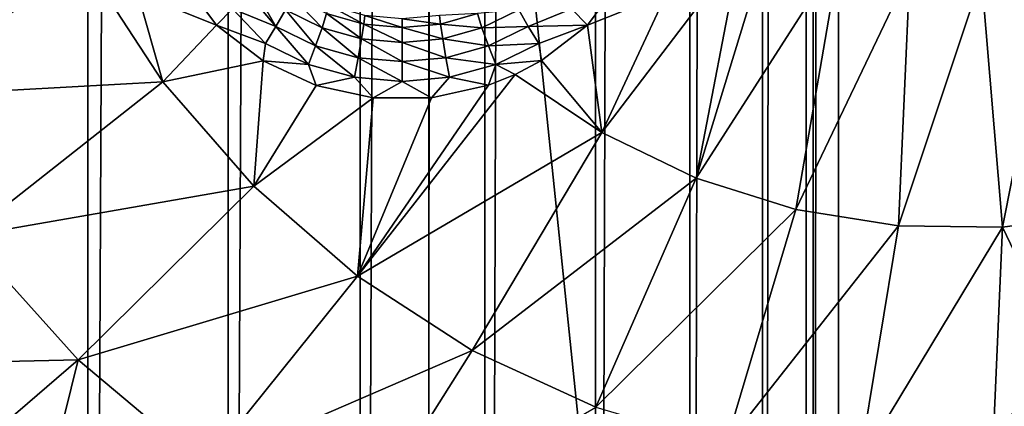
# Model space of a CAD drawing. Header units: metres. Extents: x -205 to 205, y -104 to 104.
# Tile 1031 of 1056: x 34.47 to 38.38, y -52.76 to -51.22. Entities that reach past the tile are written whole.
import ezdxf

# ---------------------------------------------------------------- set-up
doc = ezdxf.new("R2010")
doc.units = ezdxf.units.M
doc.layers.add('solid_01_2-CONSUMER_EHM_BOX_SW0001', color=7, linetype='CONTINUOUS')

msp = doc.modelspace()

# ---------------------------------------------------------------- linework, layer by layer
at = {"layer": 'solid_01_2-CONSUMER_EHM_BOX_SW0001'}
for points in [[(37.725636, -66.17981), (37.7257, 66.262611), (93.554939, 67.880234)], [(37.725636, -66.737389), (93.554939, 67.880234), (93.353928, 67.360405)], [(37.725636, -66.737389), (37.725636, -66.17981), (93.554939, 67.880234)], [(37.725636, -66.737389), (93.353928, 67.360405), (93.252739, 66.82016)], [(37.423435, -67.797455), (93.252739, 66.82016), (93.252739, 66.262589)], [(37.423435, -67.797455), (37.624447, -67.277626), (93.252739, 66.82016)], [(37.624447, -67.277626), (37.725636, -66.737389), (93.252739, 66.82016)], [(93.25267, -66.17984), (37.423435, -67.797455), (93.252739, 66.262589)], [(37.624451, -65.639565), (37.624512, 65.722374), (37.7257, 66.262611)], [(37.725636, -66.17981), (37.624451, -65.639565), (37.7257, 66.262611)], [(37.423439, -65.119743), (37.4235, 65.202545), (37.624512, 65.722374)], [(37.624451, -65.639565), (37.423439, -65.119743), (37.624512, 65.722374)], [(37.133389, -64.652367), (37.13345, 64.735168), (37.4235, 65.202545)], [(37.423439, -65.119743), (37.133389, -64.652367), (37.4235, 65.202545)], [(36.758873, -64.240562), (36.758934, 64.323364), (37.13345, 64.735168)], [(37.133389, -64.652367), (36.758873, -64.240562), (37.13345, 64.735168)], [(36.318722, -63.909256), (36.318783, 63.992058), (36.758934, 64.323364)], [(36.758873, -64.240562), (36.318722, -63.909256), (36.758934, 64.323364)], [(35.821896, -63.660854), (35.821957, 63.74366), (36.318783, 63.992058)], [(36.318722, -63.909256), (35.821896, -63.660854), (36.318783, 63.992058)], [(35.297779, -63.512024), (35.29784, 63.59483), (35.821957, 63.74366)], [(35.821896, -63.660854), (35.297779, -63.512024), (35.821957, 63.74366)], [(34.739155, -63.458595), (34.739216, 63.541405), (35.29784, 63.59483)], [(35.297779, -63.512024), (34.739155, -63.458595), (35.29784, 63.59483)], [(30.739157, -63.458595), (30.739216, 63.541405), (34.739216, 63.541405)], [(30.739157, -63.458595), (34.739216, 63.541405), (34.739155, -63.458595)], [(39.041775, -42.73806, 75), (38.274673, -42.903759, 75), (63.596031, -54.576706, 75)], [(38.274673, -42.903759, 75), (-63.60397, -54.56757, 75), (63.596031, -54.576706, 75)], [(38.274673, -42.903759, 75), (37.499931, -42.958599, 75), (-63.60397, -54.56757, 75)], [(37.499931, -42.958599, 75), (-37.500069, -42.958565, 75), (-63.60397, -54.56757, 75)], [(37.595528, -61.574837, 72), (43.786026, -46.668743, 72), (44.826401, -45.865761, 72)], [(54.595528, -61.576061, 72), (37.595528, -61.574837, 72), (44.826401, -45.865761, 72)], [(37.595528, -61.574837, 72), (42.657833, -47.341644, 72), (43.786026, -46.668743, 72)], [(36.095982, -55.224731, 66.416206), (36.096569, -47.07473, 63.099998), (37.595528, -61.574837, 69)], [(36.096462, -48.57473, 69.5), (36.096569, -47.07473, 63.099998), (36.095982, -55.224731, 66.416206)], [(37.595528, -61.574837, 69), (36.096569, -47.07473, 63.099998), (37.596569, -47.074837, 63.099998)], [(37.595528, -61.574837, 69), (37.596569, -47.074837, 63.099998), (37.595528, -61.574837, 72)], [(37.596462, -48.574837, 69.5), (37.595528, -61.574837, 72), (37.596569, -47.074837, 63.099998)], [(37.595528, -61.574837, 72), (41.456921, -47.875465, 72), (42.657833, -47.341644, 72)], [(37.595528, -61.574837, 72), (40.200916, -48.262257, 72), (41.456921, -47.875465, 72)], [(37.595528, -61.574837, 72), (38.908333, -48.496426, 72), (40.200916, -48.262257, 72)], [(37.595528, -61.574837, 72), (37.596462, -48.574837, 72), (38.908333, -48.496426, 72)], [(25.74646, -48.573986, 72), (36.096462, -48.57473, 72), (25.746229, -51.790688, 72)], [(36.096462, -48.57473, 72), (26.371132, -51.952576, 72), (25.746229, -51.790688, 72)], [(36.096462, -48.57473, 72), (26.963827, -52.206989, 72), (26.371132, -51.952576, 72)], [(36.096462, -48.57473, 72), (27.511869, -52.548653, 72), (26.963827, -52.206989, 72)], [(36.096462, -48.57473, 72), (28.001348, -52.968945, 72), (27.511869, -52.548653, 72)], [(36.096462, -48.57473, 72), (28.421572, -53.458485, 72), (28.001348, -52.968945, 72)], [(36.096462, -48.57473, 72), (28.763157, -54.006577, 72), (28.421572, -53.458485, 72)], [(36.096462, -48.57473, 72), (29.017485, -54.599308, 72), (28.763157, -54.006577, 72)], [(36.096462, -48.57473, 72), (29.179283, -55.224236, 72), (29.017485, -54.599308, 72)], [(36.096462, -48.57473, 72), (36.095982, -55.224731, 72), (29.179283, -55.224236, 72)], [(36.096462, -48.57473, 69.5), (36.095982, -55.224731, 72), (36.096462, -48.57473, 72)], [(36.096462, -48.57473, 69.5), (36.095982, -55.224731, 66.416206), (36.095982, -55.224731, 72)], [(37.596462, -48.574837, 69.5), (37.596462, -48.574837, 72), (37.595528, -61.574837, 72)], [(34.644848, -50.948948, 18.393749), (34.378956, -50.740711, 18.393747), (33.882511, -51.533253, 18.038321)], [(37.159161, -51.853065, 18.128479), (37.730457, -50.960979, 18.309879), (37.463829, -50.854401, 18.393747)], [(37.333374, -50.949024, 18.393747), (37.159161, -51.853065, 18.128479), (37.463829, -50.854401, 18.393747)], [(34.735844, -51.007473, 18.393747), (34.644848, -50.948948, 18.393749), (33.882511, -51.533253, 18.038321)], [(37.333374, -50.949024, 18.393747), (36.783443, -51.671513, 18.246735), (37.159161, -51.853065, 18.128479)], [(37.333374, -50.949024, 18.393747), (37.040756, -51.117954, 18.393749), (36.783443, -51.671513, 18.246735)], [(37.159161, -51.853065, 18.128479), (37.555401, -51.977768, 18.003763), (37.730457, -50.960979, 18.309879)], [(37.555401, -51.977768, 18.003763), (38.009331, -51.026863, 18.222107), (37.730457, -50.960979, 18.309879)], [(35.037876, -51.468723, 18.299004), (34.735844, -51.007473, 18.393747), (33.882511, -51.533253, 18.038321)], [(34.937557, -51.117954, 18.393747), (34.735844, -51.007473, 18.393747), (35.037876, -51.468723, 18.299004)], [(37.555401, -51.977768, 18.003763), (37.964375, -52.043175, 17.87504), (38.009331, -51.026863, 18.222107)], [(37.964375, -52.043175, 17.87504), (38.294319, -51.050293, 18.132406), (38.009331, -51.026863, 18.222107)], [(38.378059, -52.048, 17.744835), (38.579582, -51.030788, 18.042622), (38.294319, -51.050293, 18.132406)], [(38.378059, -52.048, 17.744835), (38.788322, -51.992149, 17.615707), (38.579582, -51.030788, 18.042622)], [(37.964375, -52.043175, 17.87504), (38.378059, -52.048, 17.744835), (38.294319, -51.050293, 18.132406)], [(35.314743, -51.178654, 18.401863), (35.487358, -51.249161, 18.370024), (35.372982, -51.112492, 18.376804)], [(35.487358, -51.249161, 18.370024), (35.394268, -51.086124, 18.356613), (35.372982, -51.112492, 18.376804)], [(35.487358, -51.249161, 18.370024), (35.525162, -51.183064, 18.333315), (35.394268, -51.086124, 18.356613)], [(35.250912, -51.244133, 18.393747), (34.937557, -51.117954, 18.393747), (35.037876, -51.468723, 18.299004)], [(35.162785, -51.123249, 18.416395), (34.937557, -51.117954, 18.393747), (35.250912, -51.244133, 18.393747)], [(35.162785, -51.123249, 18.416395), (35.250912, -51.244133, 18.393747), (35.314743, -51.178654, 18.401863)], [(35.525162, -51.183064, 18.333315), (35.671169, -51.254478, 18.31599), (35.551872, -51.129639, 18.273518)], [(35.671169, -51.254478, 18.31599), (35.689148, -51.197704, 18.256014), (35.551872, -51.129639, 18.273518)], [(36.814659, -51.124664, 18.416172), (36.663582, -51.178654, 18.401863), (36.727413, -51.244133, 18.393747)], [(37.040756, -51.117954, 18.393749), (36.727413, -51.244133, 18.393747), (36.783443, -51.671513, 18.246735)], [(36.814659, -51.124664, 18.416172), (36.727413, -51.244133, 18.393747), (37.040756, -51.117954, 18.393749)], [(35.314743, -51.178654, 18.401863), (35.250912, -51.244133, 18.393747), (35.445309, -51.31649, 18.37966)], [(35.314743, -51.178654, 18.401863), (35.445309, -51.31649, 18.37966), (35.487358, -51.249161, 18.370024)], [(35.487358, -51.249161, 18.370024), (35.645401, -51.326069, 18.35281), (35.525162, -51.183064, 18.333315)], [(35.645401, -51.326069, 18.35281), (35.671169, -51.254478, 18.31599), (35.525162, -51.183064, 18.333315)], [(35.689148, -51.197704, 18.256014), (35.836575, -51.239487, 18.245213), (35.697117, -51.163544, 18.184185)], [(35.836575, -51.239487, 18.245213), (35.840481, -51.204929, 18.173239), (35.697117, -51.163544, 18.184185)], [(36.307156, -51.254478, 18.31599), (36.453163, -51.183064, 18.333315), (36.289177, -51.197704, 18.256014)], [(36.490967, -51.249161, 18.370024), (36.453163, -51.183064, 18.333315), (36.307156, -51.254478, 18.31599)], [(36.490967, -51.249161, 18.370024), (36.663582, -51.178654, 18.401863), (36.453163, -51.183064, 18.333315)], [(36.490967, -51.249161, 18.370024), (36.727413, -51.244133, 18.393747), (36.663582, -51.178654, 18.401863)], [(35.671169, -51.254478, 18.31599), (35.827541, -51.298225, 18.305311), (35.689148, -51.197704, 18.256014)], [(35.827541, -51.298225, 18.305311), (35.836575, -51.239487, 18.245213), (35.689148, -51.197704, 18.256014)], [(35.836575, -51.239487, 18.245213), (35.989162, -51.253574, 18.241562), (35.840481, -51.204929, 18.173239)], [(35.989162, -51.253574, 18.241562), (35.989162, -51.218903, 18.169535), (35.840481, -51.204929, 18.173239)], [(36.14175, -51.239487, 18.245213), (36.137844, -51.204929, 18.173239), (35.989162, -51.218903, 18.169535)], [(35.989162, -51.253574, 18.241562), (36.14175, -51.239487, 18.245213), (35.989162, -51.218903, 18.169535)], [(36.14175, -51.239487, 18.245213), (36.289177, -51.197704, 18.256014), (36.137844, -51.204929, 18.173239)], [(36.307156, -51.254478, 18.31599), (36.289177, -51.197704, 18.256014), (36.14175, -51.239487, 18.245213)], [(35.436314, -51.385517, 18.365726), (35.250912, -51.244133, 18.393747), (35.037876, -51.468723, 18.299004)], [(35.445309, -51.31649, 18.37966), (35.250912, -51.244133, 18.393747), (35.436314, -51.385517, 18.365726)], [(35.487358, -51.249161, 18.370024), (35.445309, -51.31649, 18.37966), (35.616524, -51.400009, 18.362474)], [(35.487358, -51.249161, 18.370024), (35.616524, -51.400009, 18.362474), (35.645401, -51.326069, 18.35281)], [(35.645401, -51.326069, 18.35281), (35.814487, -51.373154, 18.342203), (35.671169, -51.254478, 18.31599)], [(35.814487, -51.373154, 18.342203), (35.827541, -51.298225, 18.305311), (35.671169, -51.254478, 18.31599)], [(35.827541, -51.298225, 18.305311), (35.989162, -51.312962, 18.301702), (35.836575, -51.239487, 18.245213)], [(35.989162, -51.312962, 18.301702), (35.989162, -51.253574, 18.241562), (35.836575, -51.239487, 18.245213)], [(36.150784, -51.298225, 18.305311), (36.14175, -51.239487, 18.245213), (35.989162, -51.253574, 18.241562)], [(35.989162, -51.312962, 18.301702), (36.150784, -51.298225, 18.305311), (35.989162, -51.253574, 18.241562)], [(36.150784, -51.298225, 18.305311), (36.307156, -51.254478, 18.31599), (36.14175, -51.239487, 18.245213)], [(36.332924, -51.326073, 18.35281), (36.307156, -51.254478, 18.31599), (36.150784, -51.298225, 18.305311)], [(36.332924, -51.326073, 18.35281), (36.490967, -51.249161, 18.370024), (36.307156, -51.254478, 18.31599)], [(36.332924, -51.326073, 18.35281), (36.533016, -51.31649, 18.37966), (36.490967, -51.249161, 18.370024)], [(36.490967, -51.249161, 18.370024), (36.533016, -51.31649, 18.37966), (36.727413, -51.244133, 18.393747)], [(36.533016, -51.31649, 18.37966), (36.544231, -51.384174, 18.365992), (36.727413, -51.244133, 18.393747)], [(36.727413, -51.244133, 18.393747), (36.544231, -51.384174, 18.365992), (36.783443, -51.671513, 18.246735)], [(35.814487, -51.373154, 18.342203), (35.989162, -51.389, 18.338621), (35.827541, -51.298225, 18.305311)], [(35.989162, -51.389, 18.338621), (35.989162, -51.312962, 18.301702), (35.827541, -51.298225, 18.305311)], [(36.163837, -51.373154, 18.342203), (36.150784, -51.298225, 18.305311), (35.989162, -51.312962, 18.301702)], [(36.163837, -51.373154, 18.342203), (36.332924, -51.326073, 18.35281), (36.150784, -51.298225, 18.305311)], [(35.616524, -51.400009, 18.362474), (35.445309, -51.31649, 18.37966), (35.436314, -51.385517, 18.365726)], [(35.645401, -51.326069, 18.35281), (35.616524, -51.400009, 18.362474), (35.799793, -51.451157, 18.351889)], [(35.645401, -51.326069, 18.35281), (35.799793, -51.451157, 18.351889), (35.814487, -51.373154, 18.342203)], [(35.989162, -51.389, 18.338621), (36.163837, -51.373154, 18.342203), (35.989162, -51.312962, 18.301702)], [(36.163837, -51.373154, 18.342203), (36.361801, -51.400009, 18.362474), (36.332924, -51.326073, 18.35281)], [(36.332924, -51.326073, 18.35281), (36.361801, -51.400009, 18.362474), (36.533016, -51.31649, 18.37966)], [(36.533016, -51.31649, 18.37966), (36.361801, -51.400009, 18.362474), (36.544231, -51.384174, 18.365992)], [(35.436314, -51.385517, 18.365726), (35.037876, -51.468723, 18.299004), (35.399307, -51.884247, 18.185246)], [(35.647675, -51.483334, 18.346279), (35.436314, -51.385517, 18.365726), (35.399307, -51.884247, 18.185246)], [(35.616524, -51.400009, 18.362474), (35.436314, -51.385517, 18.365726), (35.647675, -51.483334, 18.346279)], [(35.814487, -51.373154, 18.342203), (35.799793, -51.451157, 18.351889), (35.989162, -51.468376, 18.348312)], [(35.814487, -51.373154, 18.342203), (35.989162, -51.468376, 18.348312), (35.989162, -51.389, 18.338621)], [(35.989162, -51.389, 18.338621), (36.178532, -51.451157, 18.351889), (36.163837, -51.373154, 18.342203)], [(35.989162, -51.389, 18.338621), (35.989162, -51.468376, 18.348312), (36.178532, -51.451157, 18.351889)], [(36.163837, -51.373154, 18.342203), (36.178532, -51.451157, 18.351889), (36.361801, -51.400009, 18.362474)], [(36.361801, -51.400009, 18.362474), (36.439663, -51.439884, 18.354921), (36.544231, -51.384174, 18.365992)], [(36.544231, -51.384174, 18.365992), (36.439663, -51.439884, 18.354921), (36.783443, -51.671513, 18.246735)], [(35.799793, -51.451157, 18.351889), (35.616524, -51.400009, 18.362474), (35.647675, -51.483334, 18.346279)], [(36.361801, -51.400009, 18.362474), (36.178532, -51.451157, 18.351889), (36.33316, -51.482487, 18.346447)], [(36.361801, -51.400009, 18.362474), (36.33316, -51.482487, 18.346447), (36.439663, -51.439884, 18.354921)], [(35.799793, -51.451157, 18.351889), (35.647675, -51.483334, 18.346279), (35.874386, -51.53307, 18.33637)], [(35.989162, -51.468376, 18.348312), (35.799793, -51.451157, 18.351889), (35.874386, -51.53307, 18.33637)], [(35.812233, -52.243183, 18.055279), (36.783443, -51.671513, 18.246735), (36.439663, -51.439884, 18.354921)], [(36.33316, -51.482487, 18.346447), (35.812233, -52.243183, 18.055279), (36.439663, -51.439884, 18.354921)], [(36.178532, -51.451157, 18.351889), (35.989162, -51.468376, 18.348312), (36.106331, -51.53281, 18.336422)], [(36.178532, -51.451157, 18.351889), (36.106331, -51.53281, 18.336422), (36.33316, -51.482487, 18.346447)], [(35.037876, -51.468723, 18.299004), (33.882511, -51.533253, 18.038321), (34.257332, -52.084347, 17.920349)], [(35.399307, -51.884247, 18.185246), (35.037876, -51.468723, 18.299004), (34.257332, -52.084347, 17.920349)], [(35.874386, -51.53307, 18.33637), (35.647675, -51.483334, 18.346279), (35.399307, -51.884247, 18.185246)], [(36.33316, -51.482487, 18.346447), (36.106331, -51.53281, 18.336422), (35.812233, -52.243183, 18.055279)], [(35.989162, -51.468376, 18.348312), (35.874386, -51.53307, 18.33637), (36.106331, -51.53281, 18.336422)], [(35.874386, -51.53307, 18.33637), (35.399307, -51.884247, 18.185246), (35.812233, -52.243183, 18.055279)], [(36.106331, -51.53281, 18.336422), (35.874386, -51.53307, 18.33637), (35.812233, -52.243183, 18.055279)], [(36.268665, -52.538586, 17.911619), (36.783443, -51.671513, 18.246735), (35.812233, -52.243183, 18.055279)], [(36.268665, -52.538586, 17.911619), (37.159161, -51.853065, 18.128479), (36.783443, -51.671513, 18.246735)], [(36.759777, -52.764748, 17.757044), (37.159161, -51.853065, 18.128479), (36.268665, -52.538586, 17.911619)], [(36.759777, -52.764748, 17.757044), (37.555401, -51.977768, 18.003763), (37.159161, -51.853065, 18.128479)], [(35.399307, -51.884247, 18.185246), (34.257332, -52.084347, 17.920349), (34.700737, -52.576309, 17.780788)], [(35.812233, -52.243183, 18.055279), (35.399307, -51.884247, 18.185246), (34.700737, -52.576309, 17.780788)], [(37.27607, -52.917286, 17.594542), (37.555401, -51.977768, 18.003763), (36.759777, -52.764748, 17.757044)], [(37.27607, -52.917286, 17.594542), (37.964375, -52.043175, 17.87504), (37.555401, -51.977768, 18.003763)], [(38.378059, -52.048, 17.744835), (38.713131, -52.747765, 17.260666), (38.788322, -51.992149, 17.615707)], [(37.807552, -52.993259, 17.427259), (37.964375, -52.043175, 17.87504), (37.27607, -52.917286, 17.594542)], [(37.807552, -52.993259, 17.427259), (38.378059, -52.048, 17.744835), (37.964375, -52.043175, 17.87504)], [(37.807552, -52.993259, 17.427259), (38.337067, -52.991604, 17.260666), (38.378059, -52.048, 17.744835)], [(38.378059, -52.048, 17.744835), (38.337067, -52.991604, 17.260666), (38.713131, -52.747765, 17.260666)], [(34.700737, -52.576309, 17.780788), (34.257332, -52.084347, 17.920349), (33.476261, -52.604401, 17.425642)], [(35.812233, -52.243183, 18.055279), (34.700737, -52.576309, 17.780788), (35.204338, -52.999836, 17.622282)], [(36.268665, -52.538586, 17.911619), (35.812233, -52.243183, 18.055279), (35.204338, -52.999836, 17.622282)], [(36.268665, -52.538586, 17.911619), (35.204338, -52.999836, 17.622282), (35.758606, -53.346909, 17.447828)], [(36.759777, -52.764748, 17.757044), (36.268665, -52.538586, 17.911619), (35.758606, -53.346909, 17.447828)], [(34.700737, -52.576309, 17.780788), (33.476261, -52.604401, 17.425642), (33.999798, -53.179996, 17.260666)], [(34.700737, -52.576309, 17.780788), (33.999798, -53.179996, 17.260666), (34.502426, -53.382103, 17.260666)], [(35.204338, -52.999836, 17.622282), (34.700737, -52.576309, 17.780788), (34.502426, -53.382103, 17.260666)], [(38.873669, -52.575657, 13.515164), (38.302357, -52.965172, 13.515164), (38.663818, -52.639458, 13.5)], [(38.334843, -53.021442, 13.558523), (38.302357, -52.965172, 13.515164), (38.873669, -52.575657, 13.515164)], [(38.334843, -53.021442, 13.558523), (38.873669, -52.575657, 13.515164), (38.914181, -52.626457, 13.558523)], [(38.663818, -52.639458, 13.5), (38.055054, -53.012558, 13.5), (45.737762, -52.75769, 13.5)], [(38.302357, -52.965172, 13.515164), (38.055054, -53.012558, 13.5), (38.663818, -52.639458, 13.5)], [(38.334843, -53.021442, 13.558523), (38.914181, -52.626457, 13.558523), (38.356548, -53.059036, 13.623464)], [(38.914181, -52.626457, 13.558523), (38.941246, -52.660397, 13.623464), (38.356548, -53.059036, 13.623464)], [(38.944576, -52.664574, 17.160311), (38.713131, -52.747765, 17.260666), (38.337067, -52.991604, 17.260666)], [(38.359219, -53.06366, 17.160311), (38.944576, -52.664574, 17.160311), (38.337067, -52.991604, 17.260666)], [(38.356548, -53.059036, 13.623464), (38.941246, -52.660397, 13.623464), (38.781147, -52.801426, 13.7)], [(38.781147, -52.801426, 17.098219), (38.944576, -52.664574, 17.160311), (38.359219, -53.06366, 17.160311)], [(38.055054, -53.012558, 13.5), (46.499226, -53.071823, 13.5), (45.737762, -52.75769, 13.5)]]:
    msp.add_3dface(points, dxfattribs=at)

doc.saveas('drawing.dxf')
